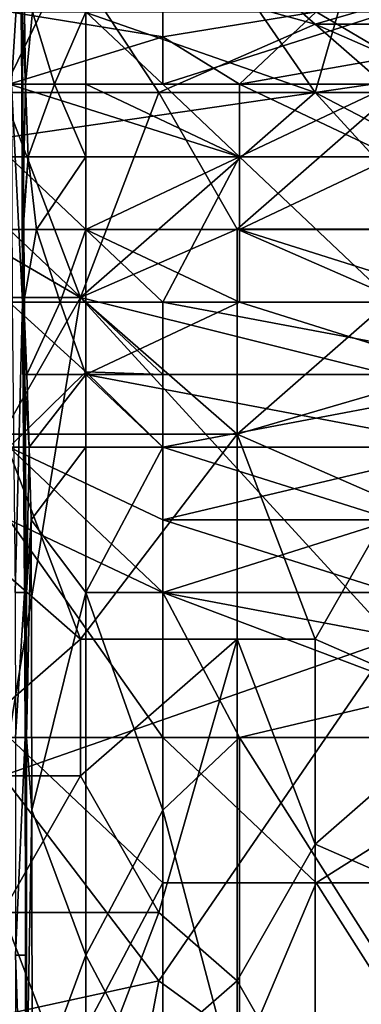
# Model space of a CAD drawing. Extents: x -161 to 11, y -10 to 160.
# Tile 419 of 499: x 0.9449 to 0.9645, y 0.093 to 0.1493. Entities that reach past the tile are written whole.
import ezdxf

# ---------------------------------------------------------------- set-up
doc = ezdxf.new("R2010")
doc.units = 0
doc.header["$MEASUREMENT"] = 0
doc.layers.get('0').update_dxf_attribs({"linetype": 'CONTINUOUS'})

msp = doc.modelspace()

# ---------------------------------------------------------------- linework, layer by layer
for points in [[(0.961839, 0.14513, 0.265055), (0.939484, 0.152943, 0.265389), (0.948426, 0.164662, 0.265512)], [(0.948426, 0.164662, 0.265512), (0.96631, 0.160755, 0.265166), (0.961839, 0.14513, 0.265055)], [(0.988665, 0.149037, 0.26495), (0.961839, 0.14513, 0.265055), (0.96631, 0.160755, 0.265166)], [(0.94508, 0.149758, 0.236834), (0.94497, 0.158058, 0.251863), (0.945075, 0.145608, 0.259377)], [(0.944992, 0.153908, 0.259377), (0.945075, 0.145608, 0.259377), (0.94497, 0.158058, 0.251863)], [(0.962751, 0.156849, 0.592581), (0.970955, 0.149037, 0.592581), (0.963037, 0.156849, 0.600394)], [(0.970955, 0.149037, 0.592581), (0.962751, 0.156849, 0.592581), (0.967265, 0.152943, 0.584769)], [(0.963037, 0.156849, 0.600394), (0.970781, 0.149229, 0.600394), (0.967652, 0.152943, 0.608206)], [(0.970781, 0.149229, 0.600394), (0.963037, 0.156849, 0.600394), (0.970955, 0.149037, 0.592581)], [(0.944472, 0.145608, 0.263134), (0.944992, 0.153908, 0.259377), (0.944343, 0.149758, 0.263254)], [(0.944992, 0.153908, 0.259377), (0.944472, 0.145608, 0.263134), (0.945075, 0.145608, 0.259377)], [(0.939484, 0.149037, 0.376505), (0.947735, 0.152943, 0.373831), (0.930542, 0.152943, 0.376143)], [(0.939484, 0.152943, 0.265389), (0.961839, 0.14513, 0.265055), (0.935013, 0.141224, 0.265313)], [(0.943955, 0.14513, 0.377193), (0.947735, 0.152943, 0.373831), (0.939484, 0.149037, 0.376505)], [(0.947735, 0.152943, 0.373831), (0.943955, 0.14513, 0.377193), (0.952897, 0.14513, 0.375995)], [(0.961839, 0.149037, 0.373222), (0.957368, 0.152943, 0.372344), (0.947735, 0.152943, 0.373831)], [(0.947735, 0.152943, 0.373831), (0.952897, 0.14513, 0.375995), (0.961839, 0.149037, 0.373222)], [(0.957368, 0.152943, 0.372344), (0.961839, 0.149037, 0.373222), (0.975252, 0.152943, 0.368826)], [(0.979723, 0.149037, 0.369459), (0.975252, 0.152943, 0.368826), (0.961839, 0.149037, 0.373222)], [(0.953122, 0.149758, 0.205808), (0.953122, 0.148316, 0.206778), (0.944343, 0.149758, 0.205994)], [(0.953122, 0.148316, 0.206778), (0.944343, 0.145608, 0.208586), (0.944343, 0.149758, 0.205994)], [(0.945075, 0.145608, 0.259377), (0.945172, 0.137308, 0.25562), (0.94508, 0.149758, 0.236834)], [(0.945083, 0.149758, 0.225563), (0.94508, 0.149758, 0.236834), (0.945103, 0.141458, 0.236834)], [(0.945172, 0.137308, 0.25562), (0.945103, 0.141458, 0.236834), (0.94508, 0.149758, 0.236834)], [(0.945275, 0.145608, 0.221806), (0.945216, 0.149758, 0.221806), (0.945083, 0.149758, 0.225563)], [(0.945104, 0.137308, 0.22932), (0.945083, 0.149758, 0.225563), (0.945103, 0.141458, 0.236834)], [(0.945275, 0.145608, 0.221806), (0.945083, 0.149758, 0.225563), (0.945104, 0.137308, 0.22932)], [(0.94567, 0.149758, 0.218049), (0.945216, 0.149758, 0.221806), (0.945275, 0.145608, 0.221806)], [(0.94567, 0.149758, 0.218049), (0.945275, 0.145608, 0.221806), (0.946939, 0.145608, 0.218049)], [(0.946939, 0.145608, 0.218049), (0.948733, 0.149758, 0.215325), (0.94567, 0.149758, 0.218049)], [(0.948733, 0.149758, 0.215325), (0.946939, 0.145608, 0.218049), (0.948733, 0.145608, 0.2171)], [(0.948733, 0.149758, 0.215325), (0.953122, 0.145608, 0.216832), (0.953122, 0.149758, 0.214926)], [(0.948733, 0.149758, 0.215325), (0.948733, 0.145608, 0.2171), (0.953122, 0.145608, 0.216832)], [(0.966291, 0.149805, 0.214292), (0.953122, 0.149758, 0.214926), (0.953122, 0.145608, 0.216832)], [(0.966291, 0.145608, 0.216034), (0.966291, 0.149805, 0.214292), (0.953122, 0.145608, 0.216832)], [(0.961902, 0.149758, 0.205363), (0.957512, 0.145608, 0.208181), (0.953122, 0.148316, 0.206778)], [(0.961902, 0.149758, 0.205363), (0.953122, 0.148316, 0.206778), (0.953122, 0.149758, 0.205808)], [(0.957512, 0.145608, 0.208181), (0.961902, 0.149758, 0.205363), (0.966291, 0.147152, 0.206778)], [(0.970681, 0.149758, 0.204808), (0.966291, 0.147152, 0.206778), (0.961902, 0.149758, 0.205363)], [(0.96631, 0.14513, 0.373776), (0.961839, 0.149037, 0.373222), (0.952897, 0.14513, 0.375995)], [(0.961839, 0.149037, 0.373222), (0.970781, 0.14513, 0.372892), (0.979723, 0.149037, 0.369459)], [(0.961839, 0.149037, 0.373222), (0.96631, 0.14513, 0.373776), (0.970781, 0.14513, 0.372892)], [(0.988665, 0.149037, 0.26495), (0.984194, 0.133412, 0.264888), (0.961839, 0.14513, 0.265055)], [(0.953122, 0.148316, 0.206778), (0.957512, 0.145608, 0.208181), (0.944343, 0.145608, 0.208586)], [(0.957512, 0.145608, 0.208181), (0.966291, 0.147152, 0.206778), (0.966291, 0.141458, 0.209623)], [(0.957512, 0.145608, 0.208181), (0.957512, 0.141458, 0.209994), (0.944343, 0.145608, 0.208586)], [(0.957512, 0.141458, 0.209994), (0.944343, 0.141458, 0.210469), (0.944343, 0.145608, 0.208586)], [(0.945075, 0.145608, 0.259377), (0.944472, 0.145608, 0.263134), (0.945114, 0.133158, 0.259377)], [(0.944472, 0.145608, 0.263134), (0.944517, 0.133158, 0.263134), (0.945114, 0.133158, 0.259377)], [(0.945172, 0.137308, 0.25562), (0.945075, 0.145608, 0.259377), (0.945114, 0.133158, 0.259377)], [(0.945275, 0.145608, 0.221806), (0.945104, 0.137308, 0.22932), (0.945431, 0.141458, 0.221806)], [(0.946939, 0.145608, 0.218049), (0.945275, 0.145608, 0.221806), (0.945431, 0.141458, 0.221806)], [(0.945431, 0.141458, 0.221806), (0.948733, 0.141458, 0.218606), (0.946939, 0.145608, 0.218049)], [(0.948733, 0.141458, 0.218606), (0.948733, 0.145608, 0.2171), (0.946939, 0.145608, 0.218049)], [(0.948733, 0.145608, 0.2171), (0.957512, 0.141458, 0.218147), (0.953122, 0.145608, 0.216832)], [(0.957512, 0.141458, 0.218147), (0.948733, 0.145608, 0.2171), (0.948733, 0.141458, 0.218606)], [(0.953122, 0.145608, 0.216832), (0.957512, 0.141458, 0.218147), (0.966291, 0.145608, 0.216034)], [(0.957512, 0.141458, 0.218147), (0.966291, 0.141458, 0.217849), (0.966291, 0.145608, 0.216034)], [(0.966291, 0.141458, 0.209623), (0.957512, 0.141458, 0.209994), (0.957512, 0.145608, 0.208181)], [(0.935013, 0.141224, 0.265313), (0.961839, 0.14513, 0.265055), (0.948426, 0.133412, 0.265174)], [(0.952897, 0.14513, 0.375995), (0.943955, 0.14513, 0.377193), (0.948426, 0.133412, 0.379523)], [(0.948426, 0.133412, 0.379523), (0.943955, 0.14513, 0.377193), (0.943955, 0.133412, 0.380042)], [(0.957368, 0.137318, 0.377526), (0.952897, 0.14513, 0.375995), (0.948426, 0.133412, 0.379523)], [(0.948426, 0.133412, 0.265174), (0.961839, 0.14513, 0.265055), (0.979723, 0.125599, 0.264921)], [(0.96631, 0.14513, 0.373776), (0.952897, 0.14513, 0.375995), (0.957368, 0.137318, 0.377526)], [(0.957368, 0.137318, 0.377526), (0.96631, 0.137318, 0.375976), (0.96631, 0.14513, 0.373776)], [(0.979723, 0.125599, 0.264921), (0.961839, 0.14513, 0.265055), (0.984194, 0.133412, 0.264888)], [(0.948733, 0.137308, 0.211837), (0.944343, 0.137308, 0.21208), (0.944343, 0.141458, 0.210469)], [(0.944343, 0.141458, 0.210469), (0.957512, 0.141458, 0.209994), (0.948733, 0.137308, 0.211837)], [(0.945103, 0.141458, 0.236834), (0.945172, 0.137308, 0.25562), (0.945216, 0.129008, 0.248106)], [(0.945104, 0.137308, 0.22932), (0.945103, 0.141458, 0.236834), (0.945199, 0.129008, 0.22932)], [(0.945199, 0.129008, 0.22932), (0.945103, 0.141458, 0.236834), (0.945216, 0.129008, 0.248106)], [(0.945135, 0.137308, 0.225563), (0.945431, 0.141458, 0.221806), (0.945104, 0.137308, 0.22932)], [(0.945431, 0.141458, 0.221806), (0.945135, 0.137308, 0.225563), (0.945902, 0.137308, 0.221806)], [(0.945902, 0.137308, 0.221806), (0.948733, 0.141458, 0.218606), (0.945431, 0.141458, 0.221806)], [(0.948733, 0.141458, 0.218606), (0.945902, 0.137308, 0.221806), (0.948733, 0.137308, 0.219901)], [(0.957512, 0.137308, 0.219589), (0.957512, 0.141458, 0.218147), (0.948733, 0.137308, 0.219901)], [(0.948733, 0.141458, 0.218606), (0.948733, 0.137308, 0.219901), (0.957512, 0.141458, 0.218147)], [(0.948733, 0.137308, 0.211837), (0.957512, 0.141458, 0.209994), (0.953122, 0.133158, 0.21326)], [(0.966291, 0.133158, 0.213067), (0.953122, 0.133158, 0.21326), (0.957512, 0.141458, 0.209994)], [(0.957512, 0.137308, 0.219589), (0.970681, 0.137308, 0.219467), (0.966291, 0.141458, 0.217849)], [(0.966291, 0.141458, 0.217849), (0.957512, 0.141458, 0.218147), (0.957512, 0.137308, 0.219589)], [(0.966291, 0.133158, 0.213067), (0.957512, 0.141458, 0.209994), (0.966291, 0.141458, 0.209623)], [(0.921599, 0.133412, 0.265464), (0.935013, 0.141224, 0.265313), (0.948426, 0.133412, 0.265174)], [(0.948733, 0.137308, 0.211837), (0.948733, 0.133158, 0.213368), (0.944343, 0.137308, 0.21208)], [(0.948733, 0.133158, 0.213368), (0.944343, 0.133158, 0.213544), (0.944343, 0.137308, 0.21208)], [(0.945104, 0.137308, 0.22932), (0.945182, 0.133158, 0.225563), (0.945135, 0.137308, 0.225563)], [(0.945182, 0.133158, 0.225563), (0.945104, 0.137308, 0.22932), (0.945199, 0.129008, 0.22932)], [(0.945172, 0.137308, 0.25562), (0.945114, 0.133158, 0.259377), (0.945327, 0.116558, 0.25562)], [(0.945902, 0.137308, 0.221806), (0.945135, 0.137308, 0.225563), (0.945182, 0.133158, 0.225563)], [(0.945216, 0.129008, 0.248106), (0.945172, 0.137308, 0.25562), (0.945327, 0.116558, 0.25562)], [(0.945902, 0.137308, 0.221806), (0.945182, 0.133158, 0.225563), (0.947262, 0.133158, 0.221806)], [(0.947262, 0.133158, 0.221806), (0.948733, 0.137308, 0.219901), (0.945902, 0.137308, 0.221806)], [(0.948733, 0.137308, 0.219901), (0.947262, 0.133158, 0.221806), (0.948733, 0.133158, 0.221153)], [(0.948426, 0.133412, 0.379523), (0.957368, 0.125599, 0.379878), (0.957368, 0.137318, 0.377526)], [(0.948733, 0.137308, 0.219901), (0.957512, 0.133158, 0.220895), (0.957512, 0.137308, 0.219589)], [(0.957512, 0.133158, 0.220895), (0.948733, 0.137308, 0.219901), (0.948733, 0.133158, 0.221153)], [(0.953122, 0.133158, 0.21326), (0.948733, 0.133158, 0.213368), (0.948733, 0.137308, 0.211837)], [(0.96631, 0.133412, 0.376898), (0.96631, 0.137318, 0.375976), (0.957368, 0.137318, 0.377526)], [(0.96631, 0.133412, 0.376898), (0.957368, 0.137318, 0.377526), (0.957368, 0.125599, 0.379878)], [(0.970681, 0.133158, 0.220828), (0.970681, 0.137308, 0.219467), (0.957512, 0.137308, 0.219589)], [(0.957512, 0.137308, 0.219589), (0.957512, 0.133158, 0.220895), (0.970681, 0.133158, 0.220828)], [(0.943955, 0.106068, 0.265396), (0.921599, 0.133412, 0.265464), (0.948426, 0.133412, 0.265174)], [(0.948426, 0.133412, 0.379523), (0.943955, 0.125599, 0.381525), (0.957368, 0.125599, 0.379878)], [(0.948426, 0.133412, 0.379523), (0.943955, 0.133412, 0.380042), (0.943955, 0.125599, 0.381525)], [(0.96631, 0.11388, 0.265104), (0.943955, 0.106068, 0.265396), (0.948426, 0.133412, 0.265174)], [(0.944343, 0.124858, 0.215028), (0.944343, 0.133158, 0.213544), (0.948733, 0.12916, 0.214292)], [(0.948733, 0.133158, 0.213368), (0.948733, 0.12916, 0.214292), (0.944343, 0.133158, 0.213544)], [(0.944678, 0.116558, 0.263134), (0.945114, 0.133158, 0.259377), (0.944517, 0.133158, 0.263134)], [(0.945114, 0.133158, 0.259377), (0.944678, 0.116558, 0.263134), (0.945225, 0.116558, 0.259377)], [(0.945114, 0.133158, 0.259377), (0.945225, 0.116558, 0.259377), (0.945327, 0.116558, 0.25562)], [(0.94535, 0.129008, 0.225563), (0.945182, 0.133158, 0.225563), (0.945199, 0.129008, 0.22932)], [(0.94535, 0.129008, 0.225563), (0.947262, 0.133158, 0.221806), (0.945182, 0.133158, 0.225563)], [(0.947262, 0.133158, 0.221806), (0.94535, 0.129008, 0.225563), (0.948733, 0.129008, 0.221983)], [(0.948733, 0.129008, 0.221983), (0.948733, 0.133158, 0.221153), (0.947262, 0.133158, 0.221806)], [(0.96631, 0.11388, 0.265104), (0.948426, 0.133412, 0.265174), (0.979723, 0.125599, 0.264921)], [(0.948733, 0.133158, 0.221153), (0.948733, 0.129008, 0.221983), (0.957512, 0.133158, 0.220895)], [(0.953122, 0.133158, 0.21326), (0.953122, 0.129008, 0.214211), (0.948733, 0.133158, 0.213368)], [(0.953122, 0.129008, 0.214211), (0.948733, 0.12916, 0.214292), (0.948733, 0.133158, 0.213368)], [(0.970681, 0.129008, 0.221629), (0.957512, 0.133158, 0.220895), (0.948733, 0.129008, 0.221983)], [(0.975071, 0.129008, 0.213992), (0.953122, 0.133158, 0.21326), (0.966291, 0.133158, 0.213067)], [(0.975071, 0.129008, 0.213992), (0.953122, 0.129008, 0.214211), (0.953122, 0.133158, 0.21326)], [(0.970781, 0.129505, 0.376807), (0.96631, 0.133412, 0.376898), (0.957368, 0.125599, 0.379878)], [(0.970681, 0.129008, 0.221629), (0.970681, 0.133158, 0.220828), (0.957512, 0.133158, 0.220895)], [(0.970781, 0.129505, 0.376807), (0.957368, 0.125599, 0.379878), (0.96631, 0.121693, 0.378936)], [(0.944343, 0.124858, 0.215028), (0.948733, 0.12916, 0.214292), (0.953122, 0.124858, 0.214837)], [(0.94548, 0.124858, 0.225563), (0.94535, 0.129008, 0.225563), (0.945199, 0.129008, 0.22932)], [(0.945199, 0.129008, 0.22932), (0.945216, 0.129008, 0.248106), (0.945291, 0.112407, 0.240592)], [(0.94548, 0.124858, 0.225563), (0.945199, 0.129008, 0.22932), (0.945325, 0.116558, 0.22932)], [(0.945325, 0.116558, 0.22932), (0.945199, 0.129008, 0.22932), (0.945291, 0.112407, 0.240592)], [(0.945291, 0.112407, 0.240592), (0.945216, 0.129008, 0.248106), (0.945327, 0.116558, 0.25562)], [(0.94535, 0.129008, 0.225563), (0.94548, 0.124858, 0.225563), (0.948733, 0.129008, 0.221983)], [(0.948733, 0.124858, 0.222491), (0.948733, 0.129008, 0.221983), (0.94548, 0.124858, 0.225563)], [(0.953122, 0.129008, 0.214211), (0.953122, 0.124858, 0.214837), (0.948733, 0.12916, 0.214292)], [(0.970681, 0.124858, 0.222077), (0.970681, 0.129008, 0.221629), (0.948733, 0.129008, 0.221983)], [(0.953122, 0.124858, 0.222298), (0.970681, 0.124858, 0.222077), (0.948733, 0.129008, 0.221983)], [(0.948733, 0.129008, 0.221983), (0.948733, 0.124858, 0.222491), (0.953122, 0.124858, 0.222298)], [(0.975071, 0.129008, 0.213992), (0.970681, 0.124858, 0.214686), (0.953122, 0.124858, 0.214837)], [(0.953122, 0.124858, 0.214837), (0.953122, 0.129008, 0.214211), (0.975071, 0.129008, 0.213992)], [(0.948426, 0.11388, 0.382778), (0.943955, 0.125599, 0.381525), (0.939484, 0.121693, 0.382584)], [(0.957368, 0.125599, 0.379878), (0.943955, 0.125599, 0.381525), (0.948426, 0.11388, 0.382778)], [(0.957368, 0.11388, 0.381568), (0.957368, 0.125599, 0.379878), (0.948426, 0.11388, 0.382778)], [(0.96631, 0.121693, 0.378936), (0.957368, 0.125599, 0.379878), (0.961839, 0.11388, 0.380834)], [(0.957368, 0.125599, 0.379878), (0.957368, 0.11388, 0.381568), (0.961839, 0.11388, 0.380834)], [(0.953122, 0.120708, 0.215137), (0.953122, 0.116558, 0.215291), (0.944343, 0.124858, 0.215028)], [(0.953122, 0.116558, 0.215291), (0.944343, 0.120708, 0.215335), (0.944343, 0.124858, 0.215028)], [(0.953122, 0.124858, 0.214837), (0.953122, 0.120708, 0.215137), (0.944343, 0.124858, 0.215028)], [(0.945593, 0.120708, 0.225563), (0.94548, 0.124858, 0.225563), (0.945325, 0.116558, 0.22932)], [(0.945593, 0.120708, 0.225563), (0.948733, 0.124858, 0.222491), (0.94548, 0.124858, 0.225563)], [(0.948733, 0.124858, 0.222491), (0.945593, 0.120708, 0.225563), (0.948733, 0.116558, 0.222833)], [(0.948733, 0.116558, 0.222833), (0.953122, 0.124858, 0.222298), (0.948733, 0.124858, 0.222491)], [(0.953122, 0.116558, 0.222676), (0.953122, 0.124858, 0.222298), (0.948733, 0.116558, 0.222833)], [(0.970681, 0.124858, 0.214686), (0.975071, 0.120708, 0.21497), (0.953122, 0.120708, 0.215137)], [(0.953122, 0.120708, 0.215137), (0.953122, 0.124858, 0.214837), (0.970681, 0.124858, 0.214686)], [(0.966291, 0.120708, 0.222414), (0.970681, 0.124858, 0.222077), (0.953122, 0.124858, 0.222298)], [(0.953122, 0.124858, 0.222298), (0.953122, 0.116558, 0.222676), (0.966291, 0.120708, 0.222414)], [(0.948426, 0.11388, 0.382778), (0.939484, 0.121693, 0.382584), (0.939484, 0.106068, 0.384805)], [(0.961839, 0.11388, 0.380834), (0.970781, 0.109974, 0.379428), (0.96631, 0.121693, 0.378936)], [(0.944343, 0.108257, 0.215595), (0.944343, 0.120708, 0.215335), (0.953122, 0.108257, 0.215453)], [(0.953122, 0.108257, 0.215453), (0.944343, 0.120708, 0.215335), (0.953122, 0.116558, 0.215291)], [(0.945593, 0.120708, 0.225563), (0.945325, 0.116558, 0.22932), (0.945325, 0.108257, 0.22932)], [(0.945593, 0.120708, 0.225563), (0.945325, 0.108257, 0.22932), (0.945644, 0.104107, 0.225563)], [(0.945644, 0.104107, 0.225563), (0.948733, 0.116558, 0.222833), (0.945593, 0.120708, 0.225563)], [(0.975071, 0.120708, 0.21497), (0.966291, 0.116558, 0.215256), (0.953122, 0.120708, 0.215137)], [(0.953122, 0.116558, 0.222676), (0.975071, 0.112407, 0.22268), (0.966291, 0.120708, 0.222414)], [(0.953122, 0.116558, 0.215291), (0.953122, 0.120708, 0.215137), (0.966291, 0.116558, 0.215256)], [(0.945225, 0.116558, 0.259377), (0.944678, 0.116558, 0.263134), (0.944696, 0.108257, 0.263134)], [(0.945225, 0.116558, 0.259377), (0.944696, 0.108257, 0.263134), (0.945261, 0.108257, 0.259377)], [(0.945261, 0.108257, 0.259377), (0.945327, 0.116558, 0.25562), (0.945225, 0.116558, 0.259377)], [(0.945291, 0.112407, 0.240592), (0.945327, 0.116558, 0.25562), (0.945261, 0.108257, 0.259377)], [(0.945325, 0.116558, 0.22932), (0.945291, 0.112407, 0.240592), (0.945323, 0.099957, 0.244349)], [(0.945325, 0.116558, 0.22932), (0.945323, 0.099957, 0.244349), (0.945325, 0.108257, 0.22932)], [(0.948733, 0.116558, 0.222833), (0.945644, 0.104107, 0.225563), (0.948733, 0.095807, 0.222838)], [(0.953122, 0.116558, 0.222676), (0.948733, 0.116558, 0.222833), (0.953122, 0.104107, 0.222799)], [(0.948733, 0.095807, 0.222838), (0.953122, 0.104107, 0.222799), (0.948733, 0.116558, 0.222833)], [(0.975071, 0.112407, 0.22268), (0.953122, 0.116558, 0.222676), (0.957512, 0.108257, 0.222836)], [(0.966291, 0.116558, 0.215256), (0.975071, 0.108257, 0.215456), (0.953122, 0.116558, 0.215291)], [(0.975071, 0.108257, 0.215456), (0.953122, 0.108257, 0.215453), (0.953122, 0.116558, 0.215291)], [(0.953122, 0.116558, 0.222676), (0.953122, 0.104107, 0.222799), (0.957512, 0.108257, 0.222836)], [(0.948426, 0.106068, 0.383767), (0.948426, 0.11388, 0.382778), (0.939484, 0.106068, 0.384805)], [(0.943955, 0.106068, 0.265396), (0.96631, 0.11388, 0.265104), (0.952897, 0.094349, 0.265301)], [(0.957368, 0.11388, 0.381568), (0.948426, 0.11388, 0.382778), (0.948426, 0.106068, 0.383767)], [(0.952897, 0.098255, 0.384036), (0.957368, 0.11388, 0.381568), (0.948426, 0.106068, 0.383767)], [(0.957368, 0.11388, 0.381568), (0.952897, 0.098255, 0.384036), (0.957368, 0.094349, 0.383673)], [(0.96631, 0.11388, 0.265104), (0.979723, 0.074818, 0.264842), (0.952897, 0.094349, 0.265301)], [(0.957368, 0.094349, 0.383673), (0.961839, 0.102162, 0.382091), (0.957368, 0.11388, 0.381568)], [(0.961839, 0.102162, 0.382091), (0.961839, 0.11388, 0.380834), (0.957368, 0.11388, 0.381568)], [(0.970781, 0.109974, 0.379428), (0.961839, 0.11388, 0.380834), (0.961839, 0.102162, 0.382091)], [(0.945291, 0.112407, 0.240592), (0.945261, 0.108257, 0.259377), (0.945336, 0.095807, 0.25562)], [(0.945323, 0.099957, 0.244349), (0.945291, 0.112407, 0.240592), (0.945336, 0.095807, 0.25562)], [(0.970681, 0.108257, 0.222775), (0.975071, 0.112407, 0.22268), (0.957512, 0.108257, 0.222836)], [(0.970781, 0.109974, 0.379428), (0.961839, 0.102162, 0.382091), (0.970781, 0.098255, 0.380533)], [(0.944343, 0.108257, 0.215595), (0.953122, 0.108257, 0.215453), (0.953122, 0.099957, 0.21555)], [(0.944343, 0.083357, 0.21563), (0.944343, 0.108257, 0.215595), (0.953122, 0.099957, 0.21555)], [(0.945261, 0.108257, 0.259377), (0.944696, 0.108257, 0.263134), (0.944708, 0.095807, 0.263134)], [(0.945261, 0.108257, 0.259377), (0.944708, 0.095807, 0.263134), (0.945274, 0.095807, 0.259377)], [(0.945261, 0.108257, 0.259377), (0.945274, 0.095807, 0.259377), (0.945336, 0.095807, 0.25562)], [(0.945323, 0.099957, 0.244349), (0.945334, 0.087507, 0.22932), (0.945325, 0.108257, 0.22932)], [(0.945644, 0.104107, 0.225563), (0.945325, 0.108257, 0.22932), (0.945334, 0.087507, 0.22932)], [(0.975071, 0.108257, 0.215456), (0.961902, 0.099957, 0.215587), (0.953122, 0.108257, 0.215453)], [(0.961902, 0.099957, 0.215587), (0.953122, 0.099957, 0.21555), (0.953122, 0.108257, 0.215453)], [(0.957512, 0.087507, 0.222852), (0.957512, 0.108257, 0.222836), (0.953122, 0.104107, 0.222799)], [(0.957512, 0.108257, 0.222836), (0.970681, 0.087507, 0.22291), (0.970681, 0.108257, 0.222775)], [(0.957512, 0.108257, 0.222836), (0.957512, 0.087507, 0.222852), (0.970681, 0.087507, 0.22291)], [(0.975071, 0.108257, 0.215456), (0.975071, 0.099957, 0.215575), (0.961902, 0.099957, 0.215587)], [(0.952897, 0.094349, 0.265301), (0.935013, 0.090443, 0.265636), (0.943955, 0.106068, 0.265396)], [(0.939484, 0.106068, 0.384805), (0.943955, 0.098255, 0.385231), (0.948426, 0.106068, 0.383767)], [(0.943955, 0.098255, 0.385231), (0.952897, 0.098255, 0.384036), (0.948426, 0.106068, 0.383767)], [(0.945644, 0.104107, 0.225563), (0.945334, 0.087507, 0.22932), (0.945659, 0.087507, 0.225563)], [(0.945659, 0.087507, 0.225563), (0.948733, 0.095807, 0.222838), (0.945644, 0.104107, 0.225563)], [(0.953122, 0.104107, 0.222799), (0.948733, 0.095807, 0.222838), (0.953122, 0.087507, 0.222804)], [(0.953122, 0.104107, 0.222799), (0.953122, 0.087507, 0.222804), (0.957512, 0.087507, 0.222852)], [(0.957368, 0.094349, 0.383673), (0.961839, 0.086537, 0.383443), (0.961839, 0.102162, 0.382091)], [(0.961839, 0.086537, 0.383443), (0.970781, 0.098255, 0.380533), (0.961839, 0.102162, 0.382091)], [(0.953122, 0.099957, 0.21555), (0.953122, 0.079207, 0.215581), (0.944343, 0.083357, 0.21563)], [(0.945323, 0.099957, 0.244349), (0.945336, 0.095807, 0.25562), (0.945341, 0.083357, 0.25562)], [(0.945378, 0.083357, 0.236834), (0.945323, 0.099957, 0.244349), (0.945341, 0.083357, 0.25562)], [(0.945334, 0.087507, 0.22932), (0.945323, 0.099957, 0.244349), (0.945378, 0.083357, 0.236834)], [(0.975071, 0.079207, 0.215667), (0.953122, 0.079207, 0.215581), (0.961902, 0.099957, 0.215587)], [(0.953122, 0.079207, 0.215581), (0.953122, 0.099957, 0.21555), (0.961902, 0.099957, 0.215587)], [(0.975071, 0.099957, 0.215575), (0.975071, 0.079207, 0.215667), (0.961902, 0.099957, 0.215587)], [(0.943955, 0.098255, 0.385231), (0.939484, 0.08263, 0.387218), (0.948426, 0.086537, 0.385734)], [(0.948426, 0.086537, 0.385734), (0.952897, 0.098255, 0.384036), (0.943955, 0.098255, 0.385231)], [(0.948426, 0.086537, 0.385734), (0.957368, 0.094349, 0.383673), (0.952897, 0.098255, 0.384036)], [(0.970781, 0.098255, 0.380533), (0.961839, 0.086537, 0.383443), (0.970781, 0.078724, 0.38187)], [(0.944708, 0.095807, 0.263134), (0.944698, 0.079207, 0.263134), (0.945279, 0.079207, 0.259377)], [(0.945279, 0.079207, 0.259377), (0.945274, 0.095807, 0.259377), (0.944708, 0.095807, 0.263134)], [(0.945279, 0.079207, 0.259377), (0.945336, 0.095807, 0.25562), (0.945274, 0.095807, 0.259377)], [(0.945341, 0.083357, 0.25562), (0.945336, 0.095807, 0.25562), (0.945279, 0.079207, 0.259377)], [(0.948733, 0.095807, 0.222838), (0.945659, 0.087507, 0.225563), (0.948733, 0.075057, 0.222932)], [(0.948733, 0.095807, 0.222838), (0.948733, 0.075057, 0.222932), (0.953122, 0.087507, 0.222804)], [(0.948426, 0.070912, 0.265371), (0.935013, 0.090443, 0.265636), (0.952897, 0.094349, 0.265301)], [(0.948426, 0.070912, 0.265371), (0.952897, 0.094349, 0.265301), (0.979723, 0.074818, 0.264842)], [(0.957368, 0.08263, 0.384611), (0.957368, 0.094349, 0.383673), (0.948426, 0.086537, 0.385734)], [(0.957368, 0.094349, 0.383673), (0.957368, 0.08263, 0.384611), (0.961839, 0.086537, 0.383443)]]:
    msp.add_3dface(points)

doc.saveas('drawing.dxf')
